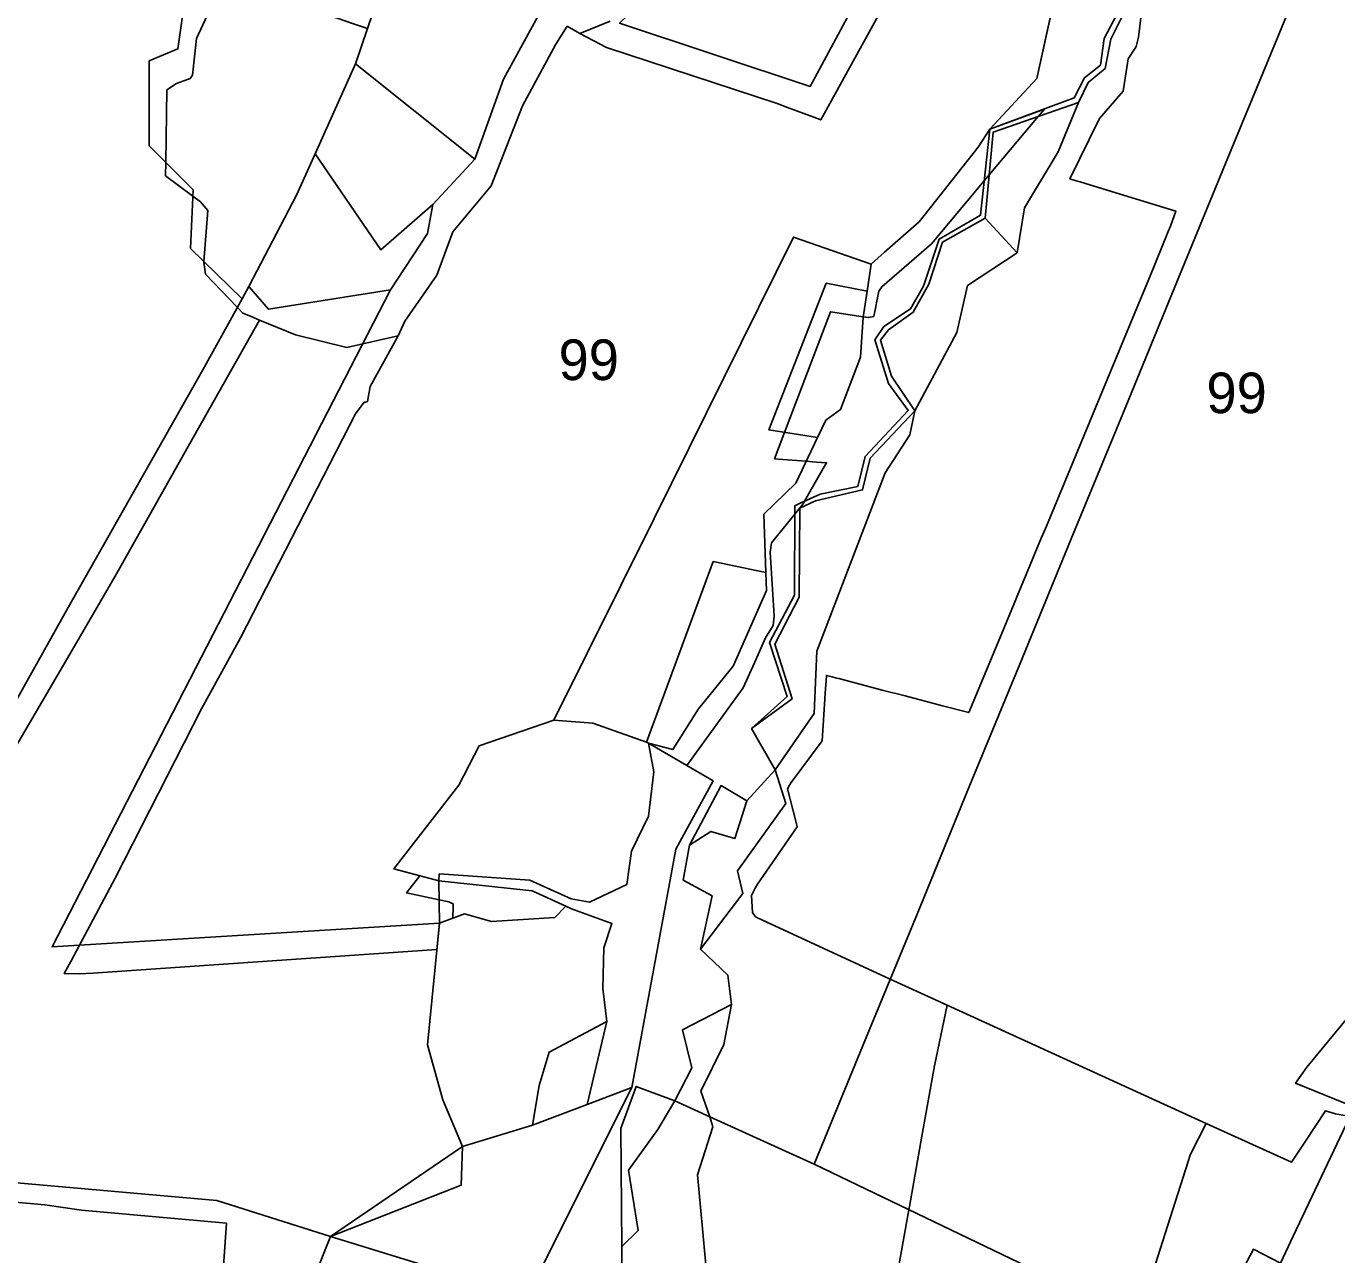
# Model space of a CAD drawing. Extents: x -477304 to -465429, y -1159113 to -1149210.
# Drawn here: x -469682.6 to -469198.1, y -1156640.7 to -1156186.6 of the extents above; entities that cross this region are included whole.
import ezdxf

# ---------------------------------------------------------------- set-up
doc = ezdxf.new("R2010")
doc.units = 0
for name, color, linetype in [('BPEJ_s', 7, 'Continuous'), ('PUPFL_s', 7, 'Continuous'), ('trav_porost_s', 7, 'Continuous'), ('voda_s', 7, 'Continuous')]:
    doc.layers.add(name, color=color, linetype=linetype)

msp = doc.modelspace()

# ---------------------------------------------------------------- linework, layer by layer
at = {"layer": 'BPEJ_s'}
for points in [[(-469303.04, -1156178.97), (-469308.99, -1156205.91), (-469326.38, -1156224.71), (-469306.16, -1156217.21), (-469308.48, -1156219.98), (-469326.59, -1156241.59), (-469328.41, -1156243.76), (-469347.9, -1156267.02), (-469366.3, -1156282.88), (-469367.35, -1156284.57), (-469369.26, -1156293.88), (-469371.16, -1156294.3), (-469373.11, -1156294), (-469385.26, -1156292.15), (-469402.2, -1156336.75), (-469402.46, -1156337.44), (-469405.9, -1156346.51), (-469402.88, -1156346.74), (-469394.21, -1156347.41), (-469391.89, -1156347.59), (-469390.45, -1156347.7), (-469386.7, -1156347.99), (-469387.44, -1156349.28), (-469394.89, -1156362.21), (-469395.48, -1156363.24), (-469398.46, -1156366.92), (-469407.11, -1156377.62), (-469407.53, -1156381), (-469406.05, -1156404.69), (-469406.33, -1156406.91), (-469406.48, -1156408.07), (-469409.23, -1156412.72), (-469413.35, -1156421.92), (-469417.47, -1156431.12), (-469438.31, -1156459.91), (-469452.49, -1156451.59), (-469453.32, -1156451.19), (-469473.13, -1156444.19), (-469487.51, -1156443.07), (-469515.09, -1156452.62), (-469522.64, -1156467.1), (-469546.61, -1156498.09), (-469537.02, -1156500.63), (-469541.94, -1156506.99), (-469529.94, -1156509.47), (-469526.38, -1156510.21), (-469525.59, -1156510.6), (-469524.69, -1156511.05), (-469524.72, -1156512.02), (-469524.83, -1156516.26), (-469529.77, -1156518.13), (-469530.72, -1156527.82), (-469657.91, -1156536.64), (-469662.99, -1156536.85), (-469668.5, -1156536.75), (-469666.1, -1156532.26), (-469662.92, -1156526.3), (-469649.67, -1156501.54), (-469617.73, -1156438.94), (-469603.35, -1156412.72), (-469560.85, -1156329.83), (-469557.68, -1156325.6), (-469557.16, -1156325.51), (-469556.41, -1156325.38), (-469555.39, -1156319.76), (-469545.07, -1156301.03), (-469542.66, -1156295.57), (-469530.82, -1156278.65), (-469524.9, -1156262.58), (-469510.73, -1156245.66), (-469499.1, -1156216.05), (-469486.83, -1156193.22), (-469482.58, -1156186.6), (-469477.85, -1156189.27), (-469468.01, -1156194.49), (-469405, -1156215.21), (-469401.08, -1156216.68), (-469391.46, -1156220.28), (-469388.83, -1156221.27), (-469362.28, -1156173.04)], [(-469362.28, -1156173.04), (-469388.83, -1156221.27), (-469391.46, -1156220.28), (-469401.08, -1156216.68), (-469405, -1156215.21), (-469468.01, -1156194.49), (-469477.85, -1156189.27), (-469466.75, -1156184.76)], [(-469193.14, -1156589.55), (-469198.6, -1156588.66), (-469202.3, -1156587.55), (-469209.68, -1156598.68), (-469214.87, -1156606.51), (-469246.37, -1156592.18), (-469342.17, -1156548.51), (-469363.16, -1156538.82), (-469412.22, -1156516.16), (-469412.92, -1156515.84), (-469414.09, -1156514.23), (-469414.42, -1156507.87), (-469413.19, -1156505.47), (-469412.29, -1156503.73), (-469397.59, -1156482.51), (-469398.1, -1156480.47), (-469401.1, -1156468.51), (-469400.36, -1156467.19), (-469399.76, -1156466.13), (-469388.29, -1156450.79), (-469387.04, -1156431.36), (-469386.86, -1156428.51), (-469386.74, -1156426.58), (-469384.63, -1156427.13), (-469383.08, -1156427.53), (-469382.17, -1156427.77), (-469366.14, -1156431.96), (-469357.65, -1156434.17), (-469343.9, -1156437.75), (-469334.12, -1156440.3), (-469322.7, -1156412.82), (-469316.73, -1156398.46), (-469316, -1156396.72), (-469313.8, -1156391.42), (-469307.32, -1156375.85), (-469306.77, -1156374.52), (-469305.45, -1156371.34), (-469294.47, -1156344.93), (-469271.83, -1156290.47), (-469267.21, -1156279.21), (-469260.47, -1156262.53), (-469259.61, -1156260.5), (-469257.63, -1156254.95), (-469281.33, -1156247.71), (-469292.91, -1156244.17), (-469293.88, -1156243.88), (-469294.45, -1156243.71), (-469296.75, -1156243), (-469286.01, -1156221.2), (-469285.75, -1156220.66), (-469277.95, -1156211.6), (-469277.06, -1156210.56), (-469275.16, -1156198.71), (-469272.58, -1156194.67), (-469272.19, -1156194.06), (-469271.35, -1156190.68), (-469269.02, -1156171.22)], [(-469269.02, -1156171.22), (-469271.35, -1156190.68), (-469272.19, -1156194.06), (-469272.58, -1156194.67), (-469275.16, -1156198.71), (-469277.06, -1156210.56), (-469277.95, -1156211.6), (-469285.75, -1156220.66), (-469286.01, -1156221.2), (-469296.75, -1156243), (-469294.45, -1156243.71), (-469293.88, -1156243.88), (-469292.91, -1156244.17), (-469281.33, -1156247.71), (-469257.63, -1156254.95), (-469259.61, -1156260.5), (-469260.47, -1156262.53), (-469267.21, -1156279.21), (-469271.83, -1156290.47), (-469294.47, -1156344.93), (-469305.45, -1156371.34), (-469306.77, -1156374.52), (-469307.32, -1156375.85), (-469313.8, -1156391.42), (-469316, -1156396.72), (-469316.73, -1156398.46), (-469322.7, -1156412.82), (-469334.12, -1156440.3), (-469343.9, -1156437.75), (-469357.65, -1156434.17), (-469366.14, -1156431.96), (-469382.17, -1156427.77), (-469383.08, -1156427.53), (-469384.63, -1156427.13), (-469386.74, -1156426.58), (-469386.86, -1156428.51), (-469387.04, -1156431.36), (-469388.29, -1156450.79), (-469399.76, -1156466.13), (-469400.36, -1156467.19), (-469401.1, -1156468.51), (-469398.1, -1156480.47), (-469397.59, -1156482.51), (-469412.29, -1156503.73), (-469413.19, -1156505.47), (-469414.42, -1156507.87), (-469414.09, -1156514.23), (-469412.92, -1156515.84), (-469412.22, -1156516.16), (-469363.16, -1156538.82), (-469342.17, -1156548.51), (-469346.82, -1156570.84), (-469351.44, -1156596.86), (-469356.06, -1156622.89), (-469356.27, -1156624.07), (-469360.68, -1156648.92)], [(-469686.88, -1156453.75), (-469665.62, -1156417.25), (-469649.67, -1156389.88), (-469620.46, -1156338.04), (-469596.34, -1156295.23), (-469583.05, -1156300.64), (-469564.05, -1156305.31), (-469558.11, -1156303.97), (-469545.07, -1156301.03), (-469555.39, -1156319.76), (-469556.41, -1156325.38), (-469557.16, -1156325.51), (-469557.68, -1156325.6), (-469560.85, -1156329.83), (-469603.35, -1156412.72), (-469617.73, -1156438.94), (-469649.67, -1156501.54), (-469662.92, -1156526.3), (-469666.1, -1156532.26), (-469668.5, -1156536.75), (-469662.99, -1156536.85), (-469657.91, -1156536.64), (-469530.72, -1156527.82), (-469529.77, -1156518.13), (-469524.83, -1156516.26), (-469524.72, -1156512.02), (-469524.69, -1156511.05), (-469525.59, -1156510.6), (-469526.38, -1156510.21), (-469529.94, -1156509.47), (-469541.94, -1156506.99), (-469537.02, -1156500.63), (-469546.61, -1156498.09), (-469522.64, -1156467.1), (-469515.09, -1156452.62), (-469487.51, -1156443.07), (-469473.13, -1156444.19), (-469453.32, -1156451.19), (-469452.49, -1156451.59), (-469438.31, -1156459.91), (-469417.47, -1156431.12), (-469413.35, -1156421.92), (-469409.23, -1156412.72), (-469406.48, -1156408.07), (-469406.33, -1156406.91), (-469406.05, -1156404.69), (-469407.53, -1156381), (-469407.11, -1156377.62), (-469398.46, -1156366.92), (-469395.48, -1156363.24), (-469394.89, -1156362.21), (-469387.44, -1156349.28), (-469386.7, -1156347.99), (-469390.45, -1156347.7), (-469391.89, -1156347.59), (-469394.21, -1156347.41), (-469402.88, -1156346.74), (-469405.9, -1156346.51), (-469402.46, -1156337.44), (-469402.2, -1156336.75), (-469385.26, -1156292.15), (-469373.11, -1156294), (-469371.16, -1156294.3), (-469369.26, -1156293.88), (-469367.35, -1156284.57), (-469366.3, -1156282.88), (-469347.9, -1156267.02), (-469328.41, -1156243.76), (-469326.59, -1156241.59), (-469308.48, -1156219.98), (-469306.16, -1156217.21), (-469326.38, -1156224.71), (-469308.99, -1156205.91), (-469303.04, -1156178.97)], [(-469482.58, -1156186.6), (-469486.83, -1156193.22), (-469499.1, -1156216.05), (-469510.73, -1156245.66), (-469524.9, -1156262.58), (-469530.82, -1156278.65), (-469542.66, -1156295.57), (-469545.07, -1156301.03), (-469558.11, -1156303.97), (-469564.05, -1156305.31), (-469583.05, -1156300.64), (-469596.34, -1156295.23), (-469599.71, -1156293.8), (-469602.51, -1156292.61), (-469604.54, -1156290.49), (-469616.24, -1156278.23), (-469616.89, -1156274), (-469616.86, -1156273.63), (-469615.41, -1156254.75), (-469618.16, -1156251.58), (-469621, -1156249.45), (-469631.07, -1156241.9), (-469631, -1156236.98), (-469630.63, -1156210.13), (-469627.04, -1156207.81), (-469621.96, -1156205.9), (-469621.12, -1156204.64), (-469619.64, -1156191.1), (-469615.62, -1156182.64)], [(-469621, -1156249.45), (-469631.07, -1156241.9), (-469631, -1156236.98), (-469630.63, -1156210.13), (-469627.04, -1156207.81), (-469621.96, -1156205.9), (-469621.12, -1156204.64), (-469619.64, -1156191.1), (-469615.62, -1156182.64)], [(-469466.75, -1156184.76), (-469477.85, -1156189.27), (-469482.58, -1156186.6)], [(-469686.88, -1156453.75), (-469665.62, -1156417.25), (-469649.67, -1156389.88), (-469620.46, -1156338.04), (-469596.34, -1156295.23), (-469599.71, -1156293.8), (-469602.51, -1156292.61), (-469604.54, -1156290.49), (-469616.24, -1156278.23), (-469616.89, -1156274), (-469616.86, -1156273.63), (-469615.41, -1156254.75), (-469618.16, -1156251.58), (-469621, -1156249.45)], [(-469181.77, -1156538.17), (-469209.17, -1156571.32), (-469213.37, -1156577.25), (-469191.5, -1156586.12)], [(-469191.5, -1156586.12), (-469213.37, -1156577.25), (-469209.17, -1156571.32), (-469181.77, -1156538.17)], [(-469497.75, -1156943.69), (-469489.21, -1156932.57), (-469479.88, -1156920.44), (-469469.83, -1156907.35), (-469462.02, -1156897.18), (-469446.62, -1156873), (-469440.73, -1156864.12), (-469435.09, -1156855.61), (-469430.6, -1156848.82), (-469414.58, -1156826.18), (-469402.26, -1156801.08), (-469389.94, -1156775.98), (-469381.32, -1156751.8), (-469374.54, -1156727), (-469369.92, -1156700.97), (-469365.3, -1156674.95), (-469360.68, -1156648.92), (-469356.27, -1156624.07), (-469356.06, -1156622.89), (-469351.44, -1156596.86), (-469346.82, -1156570.84), (-469342.17, -1156548.51), (-469246.37, -1156592.18)], [(-469270.71, -1156661.83), (-469252.1, -1156603.47), (-469246.37, -1156592.18), (-469214.87, -1156606.51), (-469209.68, -1156598.68), (-469202.3, -1156587.55), (-469198.6, -1156588.66), (-469193.14, -1156589.55)], [(-469246.37, -1156592.18), (-469252.1, -1156603.47), (-469270.71, -1156661.83)], [(-469818.2, -1156641.95), (-469799.81, -1156611.92), (-469798.33, -1156611.29), (-469790.71, -1156611.92), (-469675.67, -1156622.29), (-469662.14, -1156624.19), (-469608.53, -1156629.04), (-469610.67, -1156658.88)], [(-469610.67, -1156658.88), (-469608.53, -1156629.04), (-469662.14, -1156624.19), (-469675.67, -1156622.29), (-469790.71, -1156611.92), (-469798.33, -1156611.29), (-469799.81, -1156611.92), (-469818.2, -1156641.95)]]:
    msp.add_lwpolyline(points, dxfattribs=at)
at = {"layer": 'PUPFL_s'}
for points in [[(-469299.8, -1156074.76), (-469298.64, -1156083.02), (-469323.82, -1156116.12), (-469336.96, -1156160.71), (-469334.97, -1156164.31), (-469366.95, -1156160.98), (-469392.82, -1156208.85), (-469463.22, -1156185.51), (-469447.86, -1156170.61), (-469444.74, -1156158.73), (-469428.88, -1156144.09), (-469413.43, -1156117.47), (-469357.42, -1156143.05), (-469311.98, -1156054.11), (-469301.78, -1156052.18)], [(-469619.35, -1156165.48), (-469561.57, -1156185.7), (-469556.41, -1156187.5), (-469560.83, -1156200.56), (-469575.78, -1156233.82), (-469582.65, -1156249.09), (-469600.31, -1156282.87), (-469602.78, -1156287.32), (-469621.81, -1156268.82), (-469620.9, -1156247.14), (-469637.07, -1156230.87), (-469637.07, -1156199.43), (-469626.47, -1156194.97), (-469623.86, -1156175.83)], [(-469547.86, -1156284.08), (-469593.06, -1156291.18), (-469600.31, -1156282.87), (-469582.65, -1156249.09), (-469575.78, -1156233.82), (-469551.49, -1156269.25), (-469532.3, -1156252.53), (-469534.18, -1156263.25)], [(-469390.04, -1156338.63), (-469398.07, -1156355.54), (-469409.84, -1156366.93), (-469409.15, -1156388.49), (-469428.6, -1156384.48), (-469453.32, -1156451.19), (-469473.13, -1156444.19), (-469487.51, -1156443.07), (-469450.49, -1156368.62), (-469398.97, -1156264.56), (-469370.25, -1156274.59), (-469371.72, -1156284.6), (-469386.8, -1156281.59), (-469408, -1156335.85)], [(-469600.31, -1156282.87), (-469593.06, -1156291.18), (-469547.86, -1156284.08), (-469672.98, -1156526.92), (-469529.77, -1156518.13), (-469534.18, -1156563.11), (-469528.57, -1156583.39), (-469521.32, -1156600.72), (-469570.12, -1156633.91), (-469612.16, -1156620.6), (-469804.7, -1156603.71), (-469799.27, -1156587.13), (-469799.57, -1156565.84), (-469814.45, -1156561.05), (-469744.14, -1156530.73), (-469719.81, -1156495.62), (-469667.11, -1156401.44), (-469617.33, -1156313.57), (-469602.78, -1156287.32)], [(-469408, -1156335.85), (-469386.8, -1156281.59), (-469371.72, -1156284.6), (-469373.13, -1156294.16), (-469374.15, -1156308.89), (-469381.58, -1156328.29), (-469387, -1156332.24), (-469390.04, -1156338.63)], [(-469408.94, -1156395.14), (-469421.26, -1156423.19), (-469434.09, -1156438.91), (-469443.5, -1156453.96), (-469452.49, -1156451.59), (-469453.32, -1156451.19), (-469428.6, -1156384.48), (-469409.15, -1156388.49)], [(-469495.53, -1156506.2), (-469483.07, -1156511.9), (-469487.2, -1156515.99), (-469510.53, -1156517.49), (-469520.59, -1156514.66), (-469529.77, -1156518.13), (-469530.07, -1156502.47)], [(-469521.32, -1156600.72), (-469521.77, -1156614.99), (-469570.12, -1156633.91)], [(-469662.06, -1156695.38), (-469714.3, -1156667.65), (-469761.62, -1156668.06), (-469856.99, -1156680.33), (-469866.5, -1156677.16), (-469842.79, -1156652.42), (-469824.49, -1156636.53), (-469804.7, -1156603.71), (-469612.16, -1156620.6), (-469570.12, -1156633.91), (-469606.85, -1156726.16), (-469620.39, -1156715.62)]]:
    msp.add_lwpolyline(points, close=True, dxfattribs=at)
for points in [[(-469201.15, -1156144.9), (-469220.12, -1156191.16), (-469239.16, -1156237.38), (-469258.23, -1156283.61), (-469277.23, -1156329.86), (-469296.24, -1156376.12), (-469315.28, -1156422.35), (-469334.3, -1156468.6), (-469353.26, -1156514.85), (-469372.34, -1156561.04), (-469391.31, -1156607.28), (-469429.79, -1156589.68), (-469433.22, -1156580.3), (-469424.63, -1156563.04), (-469421.8, -1156548.23), (-469423.25, -1156537.36), (-469433.33, -1156527.8), (-469417.65, -1156507.24), (-469419.63, -1156498.83), (-469401.77, -1156473.9), (-469405.73, -1156461.51), (-469391.3, -1156440.62), (-469390.29, -1156417.63), (-469365, -1156351.68), (-469355.88, -1156337.69), (-469354.12, -1156328.8), (-469338.55, -1156299.82), (-469334.62, -1156282.5), (-469316.25, -1156270.31), (-469313.58, -1156253.79), (-469301.03, -1156233.07), (-469293.61, -1156214.83), (-469290.04, -1156207.39), (-469283.71, -1156202.23), (-469281.67, -1156191.39), (-469277.23, -1156182.58)], [(-469191.11, -1156585.29), (-469214.2, -1156633.84), (-469218.91, -1156643.76), (-469228.9, -1156638.67), (-469237.24, -1156654.48), (-469246.63, -1156673.28), (-469248.67, -1156677.27), (-469285.9, -1156657.79), (-469315.32, -1156643.69), (-469391.31, -1156607.28), (-469372.34, -1156561.04), (-469353.26, -1156514.85), (-469334.3, -1156468.6), (-469315.28, -1156422.35), (-469296.24, -1156376.12), (-469277.23, -1156329.86), (-469258.23, -1156283.61), (-469239.16, -1156237.38), (-469220.12, -1156191.16), (-469201.15, -1156144.9)], [(-469463.22, -1156185.51), (-469392.82, -1156208.85), (-469366.95, -1156160.98)], [(-469300.59, -1156167.89), (-469308.99, -1156205.91), (-469326.38, -1156224.71), (-469330.66, -1156231.37), (-469352.45, -1156258.87), (-469365.22, -1156270.14), (-469370.25, -1156274.59), (-469398.97, -1156264.56), (-469450.49, -1156368.62), (-469487.51, -1156443.07), (-469515.09, -1156452.62), (-469522.64, -1156467.1), (-469546.61, -1156498.09), (-469530.07, -1156502.47), (-469529.77, -1156518.13), (-469672.98, -1156526.92), (-469547.86, -1156284.08), (-469534.18, -1156263.25), (-469532.3, -1156252.53), (-469516.72, -1156235.75), (-469506.08, -1156206.21), (-469491.24, -1156178.98)], [(-469623.86, -1156175.83), (-469626.47, -1156194.97), (-469637.07, -1156199.43), (-469637.07, -1156230.87), (-469620.9, -1156247.14), (-469621.81, -1156268.82), (-469602.78, -1156287.32), (-469617.33, -1156313.57), (-469667.11, -1156401.44), (-469719.81, -1156495.62), (-469744.14, -1156530.73), (-469814.45, -1156561.05), (-469831.65, -1156554.58), (-469860.4, -1156551.86), (-469880.87, -1156539.25), (-469893.91, -1156535.82), (-469926.37, -1156556.19), (-469952.35, -1156582.81), (-469989.86, -1156599.28), (-470025.38, -1156603.17), (-470035.89, -1156606.46), (-470043.94, -1156630.56), (-470036.91, -1156656.95)], [(-469427.66, -1156684.34), (-469434.35, -1156611.18), (-469428.77, -1156593.47), (-469429.79, -1156589.68), (-469391.31, -1156607.28), (-469315.32, -1156643.69)]]:
    msp.add_lwpolyline(points, dxfattribs=at)
at = {"layer": 'trav_porost_s'}
for points in [[(-469551.52, -1156172.91), (-469546.86, -1156174.57), (-469538.4, -1156154.32), (-469491.24, -1156178.98), (-469506.08, -1156206.21), (-469516.72, -1156235.75), (-469560.83, -1156200.56), (-469556.41, -1156187.5)], [(-469279.44, -1156182.22), (-469284.09, -1156191.09), (-469285.38, -1156200.99), (-469291.36, -1156205.72), (-469295.13, -1156213.12), (-469326.38, -1156224.71), (-469308.99, -1156205.91), (-469300.59, -1156167.89), (-469296.51, -1156168.32), (-469279.48, -1156170.09)], [(-469575.78, -1156233.82), (-469560.83, -1156200.56), (-469516.72, -1156235.75), (-469532.3, -1156252.53), (-469551.49, -1156269.25)], [(-469328.11, -1156257.61), (-469316.25, -1156270.31), (-469334.62, -1156282.5), (-469338.55, -1156299.82), (-469354.12, -1156328.8), (-469362.74, -1156316.01), (-469366.73, -1156302.65), (-469363.81, -1156298.82), (-469354.65, -1156292.24), (-469348.84, -1156281.96), (-469343.9, -1156266.44)], [(-469458.82, -1156491.48), (-469460.5, -1156503.8), (-469474.28, -1156510.37), (-469481.16, -1156509.21), (-469496.41, -1156502.23), (-469529.85, -1156499.96), (-469530.07, -1156502.47), (-469546.61, -1156498.09), (-469522.64, -1156467.1), (-469515.09, -1156452.62), (-469487.51, -1156443.07), (-469473.13, -1156444.19), (-469453.32, -1156451.19), (-469452.49, -1156451.59), (-469450.56, -1156462.21), (-469452.54, -1156478.6)], [(-469460.5, -1156503.8), (-469458.82, -1156491.48), (-469452.54, -1156478.6), (-469450.56, -1156462.21), (-469452.49, -1156451.59), (-469428.66, -1156465.57), (-469442.36, -1156490.79), (-469458.73, -1156578.91), (-469475.21, -1156585.15), (-469467.98, -1156554.44), (-469469.41, -1156542.27), (-469469, -1156527.29), (-469466.03, -1156518.27), (-469481.05, -1156512.82), (-469483.07, -1156511.9), (-469495.53, -1156506.2), (-469530.07, -1156502.47), (-469529.85, -1156499.96), (-469496.41, -1156502.23), (-469481.16, -1156509.21), (-469474.28, -1156510.37)], [(-469429.01, -1156508.07), (-469439.72, -1156502.21), (-469437.41, -1156489.26), (-469429.51, -1156484.23), (-469420.62, -1156486.91), (-469416.16, -1156472.9), (-469405.73, -1156461.51), (-469401.77, -1156473.9), (-469419.63, -1156498.83), (-469417.65, -1156507.24), (-469433.33, -1156527.8)], [(-469429.51, -1156484.23), (-469437.41, -1156489.26), (-469425.71, -1156467.3), (-469416.16, -1156472.9), (-469420.62, -1156486.91)], [(-469467.98, -1156554.44), (-469489.28, -1156565.78), (-469492.91, -1156578.17), (-469495.45, -1156592.82), (-469521.32, -1156600.72), (-469528.57, -1156583.39), (-469534.18, -1156563.11), (-469529.77, -1156518.13), (-469520.59, -1156514.66), (-469510.53, -1156517.49), (-469487.2, -1156515.99), (-469483.07, -1156511.9), (-469481.05, -1156512.82), (-469466.03, -1156518.27), (-469469, -1156527.29), (-469469.41, -1156542.27)], [(-469429.79, -1156589.68), (-469442.83, -1156583.79), (-469436.56, -1156571.57), (-469439.95, -1156557.59), (-469421.8, -1156548.23), (-469424.63, -1156563.04), (-469433.22, -1156580.3)], [(-469492.91, -1156578.17), (-469489.28, -1156565.78), (-469467.98, -1156554.44), (-469475.21, -1156585.15), (-469495.45, -1156592.82)], [(-469521.32, -1156600.72), (-469495.45, -1156592.82), (-469475.21, -1156585.15), (-469458.73, -1156578.91), (-469493.11, -1156647.48), (-469494.76, -1156657.34), (-469502.47, -1156654.79), (-469570.12, -1156633.91), (-469521.77, -1156614.99)], [(-469462.37, -1156637.71), (-469462.73, -1156594.05), (-469457.08, -1156578.47), (-469455.12, -1156579.2), (-469442.83, -1156583.79), (-469449.11, -1156594.35), (-469459.86, -1156609.5), (-469456.37, -1156631.76)], [(-469434.35, -1156611.18), (-469427.66, -1156684.34), (-469463.03, -1156676.62), (-469468.04, -1156666.16), (-469462.64, -1156661.39), (-469462.37, -1156637.71), (-469456.37, -1156631.76), (-469459.86, -1156609.5), (-469449.11, -1156594.35), (-469442.83, -1156583.79), (-469429.79, -1156589.68), (-469428.77, -1156593.47)], [(-469502.47, -1156654.79), (-469536.44, -1156650.81), (-469544.39, -1156694.64), (-469564.97, -1156750.69), (-469553.82, -1156757.94), (-469558.79, -1156764.48), (-469574.91, -1156747.94), (-469594.24, -1156736.27), (-469606.85, -1156726.16), (-469570.12, -1156633.91)]]:
    msp.add_lwpolyline(points, close=True, dxfattribs=at)
at = {"layer": 'voda_s'}
msp.add_lwpolyline([(-469277.23, -1156182.58), (-469281.67, -1156191.39), (-469283.71, -1156202.23), (-469290.04, -1156207.39), (-469293.61, -1156214.83), (-469325.09, -1156225.73), (-469328.11, -1156257.61), (-469343.9, -1156266.44), (-469348.84, -1156281.96), (-469354.65, -1156292.24), (-469363.81, -1156298.82), (-469366.73, -1156302.65), (-469362.74, -1156316.01), (-469354.12, -1156328.8), (-469370.54, -1156346.31), (-469373.37, -1156358.03), (-469390.82, -1156361.98), (-469396.61, -1156364.78), (-469396.8, -1156397.64), (-469405.8, -1156414.96), (-469399.47, -1156435.17), (-469414.43, -1156446.13), (-469401.24, -1156434.42), (-469407.74, -1156414.42), (-469398.56, -1156396.93), (-469398.45, -1156363.83), (-469396.51, -1156362.95), (-469389.04, -1156359.55), (-469375.17, -1156356.73), (-469372.42, -1156345.62), (-469356.54, -1156328.64), (-469363.75, -1156318.66), (-469368.84, -1156302.54), (-469365.54, -1156297.63), (-469355.69, -1156291.02), (-469350.84, -1156282.67), (-469345.07, -1156265.29), (-469329.77, -1156256.48), (-469326.38, -1156224.71), (-469295.13, -1156213.12), (-469291.36, -1156205.72), (-469285.38, -1156200.99), (-469284.09, -1156191.09), (-469279.44, -1156182.22)], dxfattribs=at)
for points in [[(-469301.03, -1156233.07), (-469313.58, -1156253.79), (-469316.25, -1156270.31), (-469328.11, -1156257.61), (-469325.09, -1156225.73), (-469293.61, -1156214.83)], [(-469405.8, -1156414.96), (-469396.8, -1156397.64), (-469396.61, -1156364.78), (-469390.82, -1156361.98), (-469373.37, -1156358.03), (-469370.54, -1156346.31), (-469354.12, -1156328.8), (-469355.88, -1156337.69), (-469365, -1156351.68), (-469390.29, -1156417.63), (-469391.3, -1156440.62), (-469405.73, -1156461.51), (-469414.43, -1156446.13), (-469399.47, -1156435.17)]]:
    msp.add_lwpolyline(points, close=True, dxfattribs=at)

# ---------------------------------------------------------------- texts
at = {"layer": 'BPEJ_s'}
for p in [(-469485.77, -1156317.39), (-469246.27, -1156329.63)]:
    msp.add_text('99', height=15, dxfattribs=at).set_placement(p)

doc.saveas('drawing.dxf')
